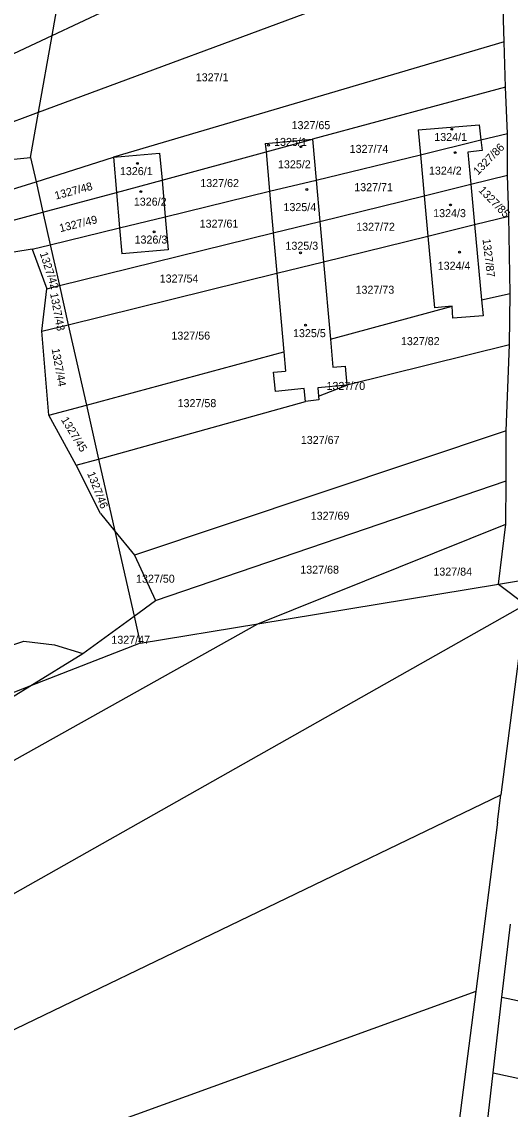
# Model space of a CAD drawing. Extents: x -563148 to -561712, y -1182311 to -1179502.
# Drawn here: x -562429.3 to -562337.8, y -1181586.9 to -1181383.1 of the extents above; entities that cross this region are included whole.
import ezdxf

# ---------------------------------------------------------------- set-up
doc = ezdxf.new("R2010")
doc.units = 0
doc.layers.add('Vrstva 55', color=7, linetype='Continuous')
doc.layers.add('Vrstva 57', color=7, linetype='Continuous')

msp = doc.modelspace()

# ---------------------------------------------------------------- linework, layer by layer
at = {"layer": 'Vrstva 55'}
for p, q in [((-562426.15, -1181400.08), (-562339.54, -1181367.9)), ((-562338.92, -1181386.85), (-562339.54, -1181367.9)), ((-562423.6, -1181385.66), (-562420.76, -1181369.64)), ((-562423.6, -1181385.66), (-562404.52, -1181376.71)), ((-562453.11, -1181399.51), (-562423.6, -1181385.66)), ((-562426.15, -1181400.08), (-562423.6, -1181385.66)), ((-562338.92, -1181386.85), (-562412.12, -1181408.49)), ((-562338.67, -1181395.39), (-562338.92, -1181386.85)), ((-562338.67, -1181395.39), (-562374.81, -1181405.13)), ((-562338.3, -1181404.05), (-562338.67, -1181395.39)), ((-562442.17, -1181406.03), (-562426.15, -1181400.08)), ((-562427.65, -1181408.55), (-562426.15, -1181400.08)), ((-562355.05, -1181403.37), (-562343.62, -1181402.43)), ((-562355.05, -1181403.37), (-562354.62, -1181408.02)), ((-562343.62, -1181402.43), (-562343.29, -1181405.26)), ((-562383.67, -1181405.93), (-562374.81, -1181405.13)), ((-562383.53, -1181407.49), (-562374.81, -1181405.13)), ((-562374.81, -1181405.13), (-562374.13, -1181412.77)), ((-562354.62, -1181408.02), (-562343.29, -1181405.26)), ((-562343.29, -1181405.26), (-562338.3, -1181404.05)), ((-562343.29, -1181405.26), (-562343.06, -1181407.26)), ((-562338.31, -1181411.86), (-562338.3, -1181404.05)), ((-562412.12, -1181408.49), (-562403.46, -1181407.71)), ((-562403.46, -1181407.71), (-562403.02, -1181412.77)), ((-562403.02, -1181412.77), (-562383.53, -1181407.49)), ((-562383.67, -1181405.93), (-562383.53, -1181407.49)), ((-562383.53, -1181407.49), (-562382.87, -1181414.89)), ((-562343.06, -1181407.26), (-562345.76, -1181407.57)), ((-562345.76, -1181407.57), (-562345.2, -1181413.56)), ((-562451.45, -1181410.94), (-562427.65, -1181408.55)), ((-562427.65, -1181408.55), (-562426.62, -1181413.09)), ((-562426.62, -1181413.09), (-562412.12, -1181408.49)), ((-562412.12, -1181408.49), (-562411.55, -1181415.08)), ((-562374.13, -1181412.77), (-562354.62, -1181408.02)), ((-562354.62, -1181408.02), (-562353.92, -1181415.71)), ((-562445.04, -1181418.94), (-562426.62, -1181413.09)), ((-562426.62, -1181413.09), (-562425.33, -1181418.81)), ((-562411.55, -1181415.08), (-562403.02, -1181412.77)), ((-562403.02, -1181412.77), (-562402.42, -1181419.65)), ((-562382.87, -1181414.89), (-562374.13, -1181412.77)), ((-562374.13, -1181412.77), (-562373.44, -1181420.52)), ((-562353.92, -1181415.71), (-562345.2, -1181413.56)), ((-562345.2, -1181413.56), (-562338.31, -1181411.86)), ((-562345.2, -1181413.56), (-562344.48, -1181421.11)), ((-562338.06, -1181419.53), (-562338.31, -1181411.86)), ((-562425.33, -1181418.81), (-562411.55, -1181415.08)), ((-562411.55, -1181415.08), (-562410.97, -1181421.73)), ((-562402.42, -1181419.65), (-562382.87, -1181414.89)), ((-562382.87, -1181414.89), (-562382.17, -1181422.68)), ((-562373.44, -1181420.52), (-562353.92, -1181415.71)), ((-562353.92, -1181415.71), (-562353.22, -1181423.27)), ((-562440.74, -1181422.98), (-562425.33, -1181418.81)), ((-562425.33, -1181418.81), (-562423.96, -1181424.89)), ((-562410.97, -1181421.73), (-562402.42, -1181419.65)), ((-562402.42, -1181419.65), (-562401.89, -1181425.83)), ((-562344.48, -1181421.11), (-562338.06, -1181419.53)), ((-562337.82, -1181434.02), (-562338.06, -1181419.53)), ((-562423.96, -1181424.89), (-562410.97, -1181421.73)), ((-562410.97, -1181421.73), (-562410.55, -1181426.58)), ((-562382.17, -1181422.68), (-562373.44, -1181420.52)), ((-562373.44, -1181420.52), (-562372.76, -1181428.09)), ((-562353.22, -1181423.27), (-562344.48, -1181421.11)), ((-562344.48, -1181421.11), (-562343.15, -1181435.2)), ((-562422.23, -1181432.56), (-562382.17, -1181422.68)), ((-562382.17, -1181422.68), (-562381.5, -1181430.24)), ((-562372.76, -1181428.09), (-562353.22, -1181423.27)), ((-562353.22, -1181423.27), (-562351.99, -1181436.71)), ((-562427.32, -1181425.71), (-562442.82, -1181428.33)), ((-562427.32, -1181425.71), (-562423.96, -1181424.89)), ((-562427.32, -1181425.71), (-562424.59, -1181433.14)), ((-562423.96, -1181424.89), (-562422.23, -1181432.56)), ((-562401.89, -1181425.83), (-562410.55, -1181426.58)), ((-562381.5, -1181430.24), (-562372.76, -1181428.09)), ((-562372.76, -1181428.09), (-562371.47, -1181442.58)), ((-562420.57, -1181439.88), (-562381.5, -1181430.24)), ((-562381.5, -1181430.24), (-562380.18, -1181444.94)), ((-562425.5, -1181441.09), (-562424.59, -1181433.14)), ((-562424.59, -1181433.14), (-562422.23, -1181432.56)), ((-562422.23, -1181432.56), (-562420.57, -1181439.88)), ((-562343.15, -1181435.2), (-562337.82, -1181434.02)), ((-562337.94, -1181443.67), (-562337.82, -1181434.02)), ((-562343.15, -1181435.2), (-562342.87, -1181438.21)), ((-562371.47, -1181442.58), (-562348.7, -1181436.42)), ((-562348.7, -1181436.42), (-562351.99, -1181436.71)), ((-562348.52, -1181438.67), (-562348.7, -1181436.42)), ((-562342.87, -1181438.21), (-562348.52, -1181438.67)), ((-562425.5, -1181441.09), (-562420.57, -1181439.88)), ((-562420.57, -1181439.88), (-562417.17, -1181454.96)), ((-562424.2, -1181456.86), (-562425.5, -1181441.09)), ((-562371.47, -1181442.58), (-562371, -1181447.87)), ((-562337.94, -1181443.67), (-562368.39, -1181451.2)), ((-562338.56, -1181459.77), (-562337.94, -1181443.67)), ((-562417.17, -1181454.96), (-562380.18, -1181444.94)), ((-562380.18, -1181444.94), (-562379.86, -1181448.58)), ((-562371, -1181447.87), (-562368.72, -1181447.65)), ((-562368.72, -1181447.65), (-562368.39, -1181451.2)), ((-562382.13, -1181448.81), (-562379.86, -1181448.58)), ((-562381.78, -1181452.39), (-562382.13, -1181448.81)), ((-562376.38, -1181451.86), (-562381.78, -1181452.39)), ((-562376.15, -1181454.25), (-562376.38, -1181451.86)), ((-562368.39, -1181451.2), (-562373.81, -1181451.69)), ((-562373.81, -1181451.69), (-562373.7, -1181453.29)), ((-562373.7, -1181453.29), (-562368.39, -1181451.2)), ((-562414.89, -1181465.06), (-562376.15, -1181454.25)), ((-562373.65, -1181453.99), (-562376.15, -1181454.25)), ((-562373.7, -1181453.29), (-562373.65, -1181453.99)), ((-562424.2, -1181456.86), (-562417.17, -1181454.96)), ((-562417.17, -1181454.96), (-562414.89, -1181465.06)), ((-562419.12, -1181466.24), (-562424.2, -1181456.86)), ((-562338.56, -1181459.77), (-562408.17, -1181483.06)), ((-562338.56, -1181469.17), (-562338.56, -1181459.77)), ((-562419.12, -1181466.24), (-562414.89, -1181465.06)), ((-562414.56, -1181475.24), (-562419.12, -1181466.24)), ((-562414.89, -1181465.06), (-562411.83, -1181478.58)), ((-562404.26, -1181491.58), (-562338.56, -1181469.17)), ((-562338.62, -1181477.24), (-562338.56, -1181469.17)), ((-562414.56, -1181475.24), (-562411.83, -1181478.58)), ((-562411.83, -1181478.58), (-562408.24, -1181494.48)), ((-562411.83, -1181478.58), (-562408.17, -1181483.06)), ((-562385.09, -1181495.92), (-562338.62, -1181477.24)), ((-562339.97, -1181488.5), (-562338.62, -1181477.24)), ((-562408.17, -1181483.06), (-562404.26, -1181491.58)), ((-562385.09, -1181495.92), (-562339.97, -1181488.5)), ((-562339.97, -1181488.5), (-562334.35, -1181487.58)), ((-562339.97, -1181488.5), (-562334.96, -1181492.31)), ((-562482.64, -1181575.86), (-562334.96, -1181492.31)), ((-562408.24, -1181494.48), (-562404.26, -1181491.58)), ((-562334.96, -1181492.31), (-562339.53, -1181528.02)), ((-562417.87, -1181501.48), (-562408.24, -1181494.48)), ((-562408.24, -1181494.48), (-562407.1, -1181499.54)), ((-562484.63, -1181551.64), (-562385.09, -1181495.92)), ((-562407.1, -1181499.54), (-562385.09, -1181495.92)), ((-562439.44, -1181502.61), (-562428.88, -1181499.22)), ((-562428.88, -1181499.22), (-562423.15, -1181499.88)), ((-562407.1, -1181499.54), (-562427.8, -1181507.62)), ((-562427.8, -1181507.62), (-562417.87, -1181501.48)), ((-562423.15, -1181499.88), (-562417.87, -1181501.48)), ((-562485.32, -1181543.2), (-562427.8, -1181507.62)), ((-562427.8, -1181507.62), (-562471.01, -1181524.49)), ((-562480.97, -1181596.17), (-562339.53, -1181528.02)), ((-562340.18, -1181533.14), (-562339.53, -1181528.02)), ((-562340.18, -1181533.14), (-562344.23, -1181564.84)), ((-562339.34, -1181565.9), (-562337.77, -1181552.21)), ((-562344.23, -1181564.84), (-562443.36, -1181600.77)), ((-562344.23, -1181564.84), (-562349.15, -1181603.24)), ((-562340.98, -1181580.09), (-562339.34, -1181565.9)), ((-562339.34, -1181565.9), (-562228.91, -1181590)), ((-562342.42, -1181592.63), (-562340.98, -1181580.09)), ((-562340.98, -1181580.09), (-562267.73, -1181596))]:
    msp.add_line(p, q, dxfattribs=at)
at = {"layer": 'Vrstva 57'}
for centre in [(-562348.76, -1181403.26), (-562383.09, -1181406.24), (-562377, -1181406.53), (-562348.11, -1181407.64), (-562407.64, -1181409.65), (-562407, -1181414.95), (-562375.89, -1181414.55), (-562349, -1181417.45), (-562404.51, -1181422.48), (-562377.08, -1181426.43), (-562347.27, -1181426.28), (-562376.12, -1181439.96)]:
    msp.add_circle(centre, 0.175, dxfattribs=at)

# ---------------------------------------------------------------- texts
for s, p in [('1327/1', (-562396.7, -1181394.27)), ('1327/65', (-562378.75, -1181403.24)), ('1325/1', (-562382.03, -1181406.38)), ('1324/1', (-562352.02, -1181405.46)), ('1327/74', (-562367.87, -1181407.68)), ('1325/2', (-562381.3, -1181410.58)), ('1326/1', (-562410.9, -1181411.85)), ('1324/2', (-562353.02, -1181411.76)), ('1327/62', (-562395.85, -1181414.09)), ('1327/71', (-562367.01, -1181414.86)), ('1326/2', (-562408.3, -1181417.58)), ('1325/4', (-562380.27, -1181418.6)), ('1324/3', (-562352.23, -1181419.73)), ('1327/61', (-562395.97, -1181421.7)), ('1327/72', (-562366.65, -1181422.28)), ('1326/3', (-562408.16, -1181424.68)), ('1325/3', (-562379.9, -1181425.84)), ('1324/4', (-562351.38, -1181429.58)), ('1327/54', (-562403.45, -1181431.98)), ('1327/73', (-562366.77, -1181434.08)), ('1327/56', (-562401.26, -1181442.68)), ('1325/5', (-562378.48, -1181442.22)), ('1327/82', (-562358.27, -1181443.72)), ('1327/70', (-562372.21, -1181452.11)), ('1327/58', (-562400.1, -1181455.34)), ('1327/67', (-562377.02, -1181462.23)), ('1327/69', (-562375.17, -1181476.44)), ('1327/68', (-562377.12, -1181486.54)), ('1327/50', (-562407.89, -1181488.24)), ('1327/84', (-562352.19, -1181486.91)), ('1327/47', (-562412.51, -1181499.68))]:
    msp.add_text(s, height=1.5, dxfattribs=at).set_placement(p)
for s, rotation, p in [('1327/86', 45.4523, (-562343.84, -1181411.94)), ('1327/48', 15.1285, (-562422.91, -1181416.46)), ('1327/85', 314.3191, (-562343.84, -1181414.8)), ('1327/49', 13.7363, (-562422.06, -1181422.55)), ('1327/87', 276.8347, (-562342.99, -1181423.87)), ('1327/42', 287.9753, (-562425.95, -1181426.5)), ('1327/43', 280.7178, (-562424, -1181434.04)), ('1327/44', 280.319, (-562423.7, -1181444.44)), ('1327/45', 301.4377, (-562421.99, -1181457.71)), ('1327/46', 291.1705, (-562417.07, -1181467.75))]:
    msp.add_text(s, height=1.5, rotation=rotation, dxfattribs=at).set_placement(p)

doc.saveas('drawing.dxf')
